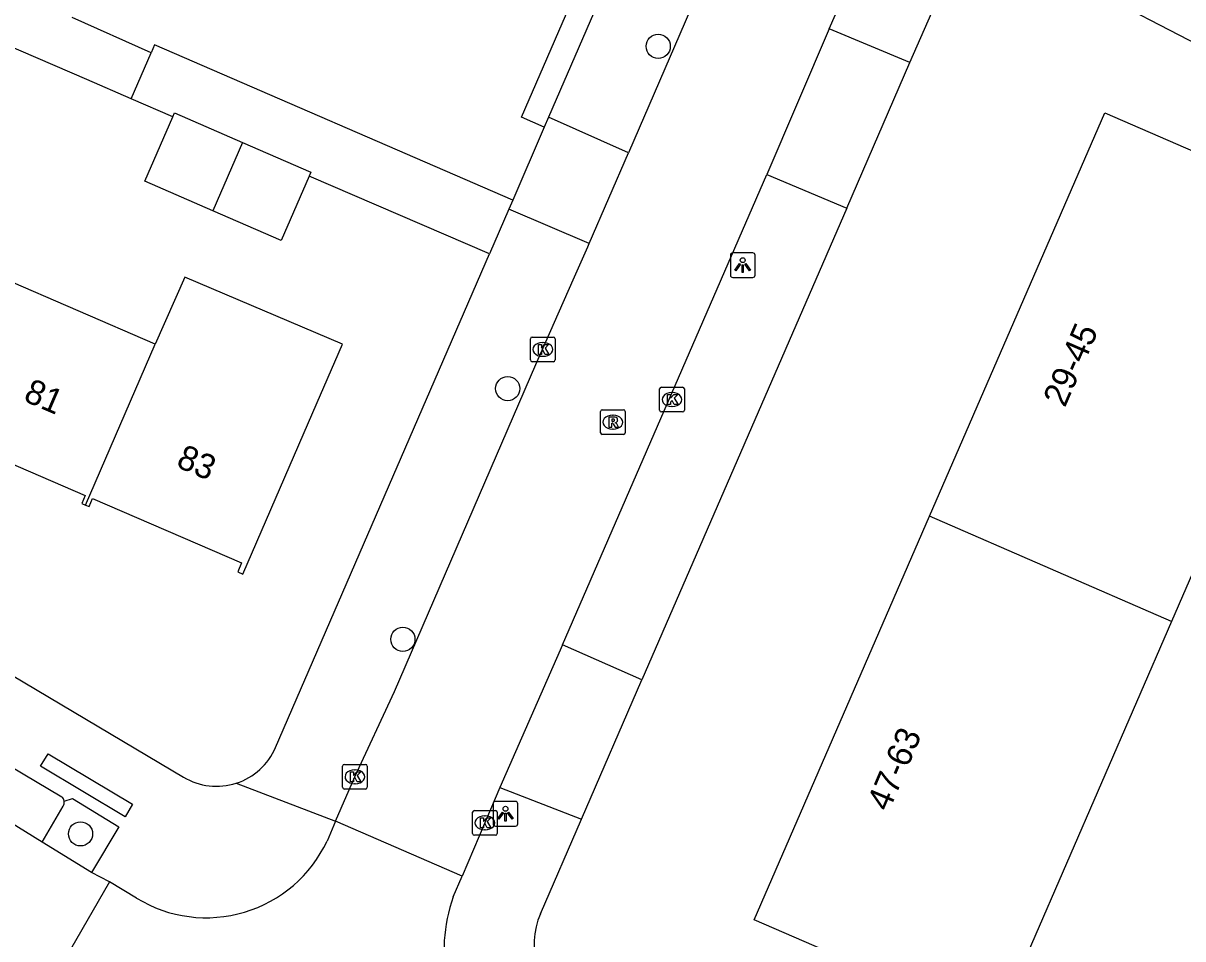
# Model space of a CAD drawing. Extents: x 162812 to 163818, y 381639 to 382470.
# Drawn here: x 163430.15 to 163477.02, y 381804.92 to 381841.91 of the extents above; entities that cross this region are included whole.
import ezdxf

# ---------------------------------------------------------------- set-up
doc = ezdxf.new("R2010")
doc.units = 0
for name, color, linetype in [('IMGEO_Boom', 7, 'Continuous'), ('IMGEO_Groenvoorziening', 7, 'Continuous'), ('IMGEO_Kolk', 7, 'Continuous'), ('IMGEO_Lichtpunt', 7, 'Continuous'), ('IMGEO_Pand', 7, 'Continuous'), ('IMGEO_Pand_nummerreeks', 7, 'Continuous'), ('IMGEO_Parkeervlak_open', 7, 'Continuous'), ('IMGEO_Rijbaan_lokaal_gesloten', 7, 'Continuous'), ('IMGEO_Rijbaan_lokaal_open', 7, 'Continuous'), ('IMGEO_Rioolput', 7, 'Continuous'), ('IMGEO_Voetpad_open', 7, 'Continuous')]:
    doc.layers.add(name, color=color, linetype=linetype)

msp = doc.modelspace()

# ---------------------------------------------------------------- linework, layer by layer
at = {"layer": 'IMGEO_Boom'}
for centre in [(163455.815, 381840.978), (163449.734, 381827.148), (163445.496, 381817.017), (163432.47, 381809.155)]:
    msp.add_circle(centre, 0.489, dxfattribs=at)
at = {"layer": 'IMGEO_Groenvoorziening'}
for points in [[(163436.198, 381838.123), (163434.517, 381838.854)], [(163448.992, 381832.592), (163441.712, 381835.735)]]:
    msp.add_lwpolyline(points, dxfattribs=at)
at = {"layer": 'IMGEO_Kolk'}
for p, q in [((163450.65, 381828.305), (163450.65, 381829.157)), ((163450.725, 381829.231), (163451.577, 381829.231)), ((163451.651, 381829.157), (163451.651, 381828.305)), ((163451.138, 381829.011), (163451.163, 381829.011)), ((163451.577, 381828.231), (163450.725, 381828.231)), ((163451.161, 381828.451), (163451.136, 381828.451)), ((163455.945, 381827.206), (163456.797, 381827.206)), ((163455.87, 381826.28), (163455.87, 381827.132)), ((163456.358, 381826.986), (163456.383, 381826.986)), ((163456.871, 381827.132), (163456.871, 381826.28)), ((163456.381, 381826.426), (163456.356, 381826.426)), ((163456.797, 381826.206), (163455.945, 381826.206)), ((163443.058, 381811.036), (163443.058, 381811.888)), ((163443.133, 381811.962), (163443.985, 381811.962)), ((163443.546, 381811.742), (163443.571, 381811.742)), ((163444.059, 381811.888), (163444.059, 381811.036)), ((163443.985, 381810.962), (163443.133, 381810.962)), ((163443.569, 381811.182), (163443.544, 381811.182)), ((163448.31, 381809.174), (163448.31, 381810.026)), ((163448.385, 381810.1), (163449.237, 381810.1)), ((163448.798, 381809.88), (163448.823, 381809.88)), ((163449.311, 381810.026), (163449.311, 381809.174)), ((163449.237, 381809.1), (163448.385, 381809.1)), ((163448.821, 381809.32), (163448.796, 381809.32))]:
    msp.add_line(p, q, dxfattribs=at)
for points in [[(163450.65, 381828.305), (163450.65, 381829.157)], [(163450.725, 381829.231), (163451.577, 381829.231)], [(163451.651, 381829.157), (163451.651, 381828.305)], [(163450.971, 381828.931), (163451.094, 381828.931), (163451.094, 381828.78), (163451.224, 381828.931), (163451.388, 381828.931), (163451.242, 381828.78), (163451.395, 381828.531), (163451.243, 381828.531), (163451.158, 381828.695), (163451.094, 381828.628), (163451.094, 381828.531), (163450.971, 381828.531), (163450.971, 381828.931)], [(163451.577, 381828.231), (163450.725, 381828.231)], [(163455.945, 381827.206), (163456.797, 381827.206)], [(163455.87, 381826.28), (163455.87, 381827.132)], [(163456.191, 381826.906), (163456.314, 381826.906), (163456.314, 381826.755), (163456.444, 381826.906), (163456.608, 381826.906), (163456.462, 381826.755), (163456.615, 381826.506), (163456.463, 381826.506), (163456.378, 381826.67), (163456.314, 381826.603), (163456.314, 381826.506), (163456.191, 381826.506), (163456.191, 381826.906)], [(163456.871, 381827.132), (163456.871, 381826.28)], [(163456.797, 381826.206), (163455.945, 381826.206)], [(163443.058, 381811.036), (163443.058, 381811.888)], [(163443.133, 381811.962), (163443.985, 381811.962)], [(163444.059, 381811.888), (163444.059, 381811.036)], [(163443.379, 381811.662), (163443.502, 381811.662), (163443.502, 381811.511), (163443.632, 381811.662), (163443.796, 381811.662), (163443.65, 381811.511), (163443.803, 381811.262), (163443.651, 381811.262), (163443.566, 381811.426), (163443.502, 381811.359), (163443.502, 381811.262), (163443.379, 381811.262), (163443.379, 381811.662)], [(163443.985, 381810.962), (163443.133, 381810.962)], [(163448.31, 381809.174), (163448.31, 381810.026)], [(163448.385, 381810.1), (163449.237, 381810.1)], [(163449.311, 381810.026), (163449.311, 381809.174)], [(163448.631, 381809.8), (163448.754, 381809.8), (163448.754, 381809.649), (163448.884, 381809.8), (163449.048, 381809.8), (163448.902, 381809.649), (163449.055, 381809.4), (163448.903, 381809.4), (163448.818, 381809.564), (163448.754, 381809.497), (163448.754, 381809.4), (163448.631, 381809.4), (163448.631, 381809.8)], [(163449.237, 381809.1), (163448.385, 381809.1)]]:
    msp.add_lwpolyline(points, dxfattribs=at)
for centre, start, end in [((163450.727, 381829.155), 91.552, 178.448), ((163450.727, 381829.155), 91.552, 178.448), ((163451.575, 381829.155), 1.552, 88.448), ((163451.575, 381829.155), 1.552, 88.448), ((163450.727, 381828.307), 181.552, 268.448), ((163450.727, 381828.307), 181.552, 268.448), ((163451.575, 381828.307), 271.552, 358.448), ((163451.575, 381828.307), 271.552, 358.448), ((163455.947, 381827.13), 91.552, 178.448), ((163455.947, 381827.13), 91.552, 178.448), ((163456.795, 381827.13), 1.552, 88.448), ((163456.795, 381827.13), 1.552, 88.448), ((163455.947, 381826.282), 181.552, 268.448), ((163455.947, 381826.282), 181.552, 268.448), ((163456.795, 381826.282), 271.552, 358.448), ((163456.795, 381826.282), 271.552, 358.448), ((163443.135, 381811.886), 91.552, 178.448), ((163443.135, 381811.886), 91.552, 178.448), ((163443.983, 381811.886), 1.552, 88.448), ((163443.983, 381811.886), 1.552, 88.448), ((163443.135, 381811.038), 181.552, 268.448), ((163443.135, 381811.038), 181.552, 268.448), ((163443.983, 381811.038), 271.552, 358.448), ((163443.983, 381811.038), 271.552, 358.448), ((163448.387, 381810.024), 91.552, 178.448), ((163448.387, 381810.024), 91.552, 178.448), ((163449.235, 381810.024), 1.552, 88.448), ((163449.235, 381810.024), 1.552, 88.448), ((163448.387, 381809.176), 181.552, 268.448), ((163448.387, 381809.176), 181.552, 268.448), ((163449.235, 381809.176), 271.552, 358.448), ((163449.235, 381809.176), 271.552, 358.448)]:
    msp.add_arc(centre, 0.0765, start, end, dxfattribs=at)
for centre, major_axis, ratio, start_param, end_param in [((163451.137, 381828.731), (-0.387, 0.002), 0.722429, 4.712389, 7.853982), ((163451.162, 381828.731), (-0.39, 0.002), 0.717154, 1.570796, 4.712389), ((163456.357, 381826.706), (-0.387, 0.002), 0.722429, 4.712389, 7.853982), ((163456.382, 381826.706), (-0.39, 0.002), 0.717154, 1.570796, 4.712389), ((163443.545, 381811.462), (-0.387, 0.002), 0.722429, 4.712389, 7.853982), ((163443.57, 381811.462), (-0.39, 0.002), 0.717154, 1.570796, 4.712389), ((163448.797, 381809.6), (-0.387, 0.002), 0.722429, 4.712389, 7.853982), ((163448.822, 381809.6), (-0.39, 0.002), 0.717154, 1.570796, 4.712389)]:
    msp.add_ellipse(centre, major_axis=major_axis, ratio=ratio, start_param=start_param, end_param=end_param, dxfattribs=at)
at = {"layer": 'IMGEO_Lichtpunt'}
for p, q in [((163458.731, 381832.538), (163458.731, 381831.731)), ((163458.731, 381832.538), (163458.731, 381831.731)), ((163459.633, 381832.633), (163458.825, 381832.633)), ((163459.633, 381832.633), (163458.825, 381832.633)), ((163459.727, 381831.731), (163459.727, 381832.538)), ((163459.727, 381831.731), (163459.727, 381832.538)), ((163458.825, 381831.637), (163459.633, 381831.637)), ((163458.825, 381831.637), (163459.633, 381831.637)), ((163449.145, 381810.371), (163449.145, 381809.564)), ((163449.145, 381810.371), (163449.145, 381809.564)), ((163450.047, 381810.466), (163449.239, 381810.466)), ((163450.047, 381810.466), (163449.239, 381810.466)), ((163450.141, 381809.564), (163450.141, 381810.371)), ((163450.141, 381809.564), (163450.141, 381810.371)), ((163449.239, 381809.47), (163450.047, 381809.47)), ((163449.239, 381809.47), (163450.047, 381809.47))]:
    msp.add_line(p, q, dxfattribs=at)
for points in [[(163459.105, 381832.202), (163459.144, 381832.174), (163458.956, 381831.912), (163458.918, 381831.939), (163459.105, 381832.202)], [(163459.207, 381832.154), (163459.254, 381832.154), (163459.254, 381831.832), (163459.207, 381831.832), (163459.207, 381832.154)], [(163459.317, 381832.174), (163459.355, 381832.201), (163459.542, 381831.939), (163459.503, 381831.911), (163459.317, 381832.174)], [(163449.519, 381810.035), (163449.558, 381810.007), (163449.37, 381809.745), (163449.332, 381809.772), (163449.519, 381810.035)], [(163449.621, 381809.987), (163449.668, 381809.987), (163449.668, 381809.665), (163449.621, 381809.665), (163449.621, 381809.987)], [(163449.731, 381810.007), (163449.769, 381810.034), (163449.956, 381809.772), (163449.917, 381809.744), (163449.731, 381810.007)]]:
    msp.add_lwpolyline(points, dxfattribs=at)
for centre in [(163459.23, 381832.336), (163449.644, 381810.169)]:
    msp.add_circle(centre, 0.0994, dxfattribs=at)
for centre, start, end in [((163458.825, 381832.538), 90, 180), ((163458.825, 381832.538), 90, 180), ((163459.633, 381832.538), 0, 90), ((163459.633, 381832.538), 0, 90), ((163458.825, 381831.731), 180, 270), ((163458.825, 381831.731), 180, 270), ((163459.633, 381831.731), 270, 0), ((163459.633, 381831.731), 270, 360), ((163449.239, 381810.371), 90, 180), ((163449.239, 381810.371), 90, 180), ((163450.047, 381810.371), 0, 90), ((163450.047, 381810.371), 0, 90), ((163449.239, 381809.564), 180, 270), ((163449.239, 381809.564), 180, 270), ((163450.047, 381809.564), 270, 0), ((163450.047, 381809.564), 270, 360)]:
    msp.add_arc(centre, 0.0946, start, end, dxfattribs=at)
at = {"layer": 'IMGEO_Pand'}
for points in [[(163437.818, 381834.332), (163435.07, 381835.523), (163436.198, 381838.123)], [(163436.198, 381838.123), (163436.268, 381838.286), (163439.015, 381837.095)], [(163466.777, 381821.989), (163473.858, 381838.296), (163483.642, 381834.047), (163476.562, 381817.741)], [(163439.015, 381837.095), (163437.818, 381834.332)], [(163439.015, 381837.095), (163441.782, 381835.896), (163441.712, 381835.735)], [(163441.712, 381835.735), (163440.584, 381833.133), (163437.818, 381834.332)], [(163435.482, 381828.943), (163429.266, 381831.638)], [(163432.665, 381822.443), (163432.812, 381822.379), (163432.952, 381822.703), (163438.975, 381820.104), (163438.82, 381819.745), (163439.032, 381819.653), (163441.861, 381826.178), (163443.06, 381828.944), (163436.691, 381831.651), (163435.482, 381828.943)], [(163432.665, 381822.443), (163435.482, 381828.943)], [(163426.44, 381825.116), (163426.587, 381825.052), (163426.732, 381825.387), (163432.658, 381822.83), (163432.518, 381822.507), (163432.665, 381822.443)], [(163476.562, 381817.741), (163469.482, 381801.434), (163459.697, 381805.683), (163466.777, 381821.989)], [(163476.562, 381817.741), (163466.777, 381821.989)]]:
    msp.add_lwpolyline(points, dxfattribs=at)
at = {"layer": 'IMGEO_Parkeervlak_open'}
msp.add_lwpolyline([(163430.921, 381808.822), (163431.763, 381810.278)], dxfattribs=at)
msp.add_arc((163431.538, 381810.438), 0.276, 324.4834, 7.4441, dxfattribs=at)
at = {"layer": 'IMGEO_Rijbaan_lokaal_gesloten'}
for points in [[(163442.774, 381809.67), (163442.431, 381808.864)], [(163447.896, 381807.44), (163442.774, 381809.67)], [(163433.645, 381807.215), (163432.06, 381804.479)], [(163434.734, 381806.559), (163433.645, 381807.215)], [(163447.527, 381806.61), (163447.896, 381807.44)]]:
    msp.add_lwpolyline(points, dxfattribs=at)
for centre, radius, start, end in [((163437.55, 381811.159), 5.393, 238.5245, 334.818), ((163454.105, 381804.368), 6.95, 161.18, 220.3026)]:
    msp.add_arc(centre, radius, start, end, dxfattribs=at)
at = {"layer": 'IMGEO_Rijbaan_lokaal_open'}
for points in [[(163471.893, 381876.637), (163454.618, 381836.679)], [(163451.209, 381837.708), (163450.286, 381838.112), (163454.325, 381847.435)], [(163462.723, 381841.684), (163464.217, 381845.074)], [(163435.32, 381840.713), (163432.128, 381842.14)], [(163462.723, 381841.684), (163460.206, 381835.802)], [(163449.934, 381834.765), (163435.46, 381841.037), (163435.32, 381840.713)], [(163451.209, 381837.708), (163449.934, 381834.765)], [(163453.03, 381833.006), (163454.618, 381836.679)], [(163451.945, 381816.796), (163460.206, 381835.802)], [(163442.774, 381809.67), (163443.559, 381811.462), (163445.164, 381814.911), (163450.868, 381828.115), (163452.381, 381831.536), (163452.976, 381832.881), (163453.03, 381833.006)], [(163430.921, 381808.822), (163415.975, 381818.069)], [(163451.945, 381816.796), (163449.421, 381811.034)], [(163449.421, 381811.034), (163448.811, 381809.6), (163447.896, 381807.44)], [(163432.917, 381807.601), (163430.921, 381808.822)], [(163433.645, 381807.215), (163432.917, 381807.601)]]:
    msp.add_lwpolyline(points, dxfattribs=at)
at = {"layer": 'IMGEO_Rioolput'}
for p, q in [((163453.556, 381826.291), (163454.408, 381826.291)), ((163453.481, 381825.365), (163453.481, 381826.217)), ((163453.969, 381826.071), (163453.994, 381826.071)), ((163454.482, 381826.217), (163454.482, 381825.365)), ((163454.408, 381825.291), (163453.556, 381825.291)), ((163453.992, 381825.511), (163453.967, 381825.511))]:
    msp.add_line(p, q, dxfattribs=at)
for points in [[(163453.556, 381826.291), (163454.408, 381826.291)], [(163453.481, 381825.365), (163453.481, 381826.217)], [(163454.07, 381825.989), (163453.818, 381825.991), (163453.818, 381825.591)], [(163453.996, 381825.91), (163453.942, 381825.91), (163453.942, 381825.829)], [(163453.942, 381825.829), (163453.994, 381825.829)], [(163454.482, 381826.217), (163454.482, 381825.365)], [(163454.408, 381825.291), (163453.556, 381825.291)], [(163453.818, 381825.591), (163453.942, 381825.591), (163453.942, 381825.753), (163453.953, 381825.753)], [(163454, 381825.724), (163454.071, 381825.591), (163454.211, 381825.591), (163454.146, 381825.717)]]:
    msp.add_lwpolyline(points, dxfattribs=at)
for centre, radius, start, end in [((163453.558, 381826.215), 0.0765, 91.552, 178.448), ((163453.558, 381826.215), 0.0765, 91.552, 178.448), ((163454.406, 381826.215), 0.0765, 1.552, 88.448), ((163454.406, 381826.215), 0.0765, 1.552, 88.448), ((163453.978, 381826.018), 0.19, 274.7715, 282.9687), ((163454.002, 381825.814), 0.0964, 77.0061, 93.1865), ((163454.016, 381825.871), 0.0378, 276.6634, 79.6772), ((163454.069, 381825.879), 0.109, 350.3612, 89.416), ((163454.067, 381825.879), 0.112, 277.5842, 350.9817), ((163454.051, 381825.664), 0.108, 29.5134, 73.7905), ((163453.558, 381825.367), 0.0765, 181.552, 268.448), ((163453.558, 381825.367), 0.0765, 181.552, 268.448), ((163453.952, 381825.7), 0.0533, 26.0293, 88.6989), ((163454.406, 381825.367), 0.0765, 271.552, 358.448), ((163454.406, 381825.367), 0.0765, 271.552, 358.448)]:
    msp.add_arc(centre, radius, start, end, dxfattribs=at)
for centre, major_axis, ratio, start_param, end_param in [((163453.968, 381825.791), (-0.387, 0.002), 0.722429, 4.712389, 7.853982), ((163453.993, 381825.791), (-0.39, 0.002), 0.717154, 1.570796, 4.712389)]:
    msp.add_ellipse(centre, major_axis=major_axis, ratio=ratio, start_param=start_param, end_param=end_param, dxfattribs=at)
at = {"layer": 'IMGEO_Voetpad_open'}
for points in [[(163455.817, 381848.343), (163451.387, 381838.119)], [(163510.339, 381824.751), (163500, 381829.751), (163491.148, 381834.032), (163483.419, 381838.041), (163481.822, 381835.232), (163479.327, 381836.591), (163480.949, 381839.322), (163479.944, 381839.844), (163471.095, 381844.434)], [(163465.988, 381840.322), (163467.165, 381843.034)], [(163465.988, 381840.322), (163462.723, 381841.684)], [(163434.517, 381838.854), (163432.723, 381839.632), (163429.378, 381841.081)], [(163434.517, 381838.854), (163435.32, 381840.713)], [(163463.432, 381834.438), (163465.988, 381840.322)], [(163451.387, 381838.119), (163451.209, 381837.708)], [(163454.618, 381836.679), (163451.387, 381838.119)], [(163395.819, 381835.705), (163436.629, 381811.45)], [(163460.206, 381835.802), (163463.432, 381834.438)], [(163449.934, 381834.765), (163449.775, 381834.399)], [(163449.775, 381834.399), (163448.992, 381832.592)], [(163453.03, 381833.006), (163449.775, 381834.399)], [(163463.432, 381834.438), (163455.158, 381815.381)], [(163440.352, 381812.65), (163448.992, 381832.592)], [(163417.068, 381819.348), (163431.71, 381810.654)], [(163455.158, 381815.381), (163451.945, 381816.796)], [(163452.711, 381809.747), (163455.158, 381815.381)], [(163431.168, 381812.385), (163434.575, 381810.357), (163434.272, 381809.838), (163430.856, 381811.886), (163431.168, 381812.385)], [(163438.763, 381811.204), (163442.774, 381809.67)], [(163449.421, 381811.034), (163452.711, 381809.747)], [(163431.812, 381810.474), (163432.139, 381810.578), (163434.015, 381809.443), (163432.917, 381807.601)], [(163451.053, 381805.927), (163452.711, 381809.747)]]:
    msp.add_lwpolyline(points, dxfattribs=at)
for centre, radius, start, end in [((163437.966, 381813.676), 2.597, 287.8731, 336.7317), ((163437.967, 381813.675), 2.596, 238.9884, 287.8599), ((163431.544, 381810.441), 0.27, 7.0239, 52.0537), ((163453.778, 381804.734), 2.975, 156.3447, 240.6795)]:
    msp.add_arc(centre, radius, start, end, dxfattribs=at)

# ---------------------------------------------------------------- texts
at = {"layer": 'IMGEO_Pand_nummerreeks'}
for s, rotation, p in [('29-45', 66.5014, (163472.25, 381826.352)), ('81', 336.6577, (163430.119, 381826.669)), ('83', 336.6577, (163436.29, 381824.006)), ('47-63', 66.8844, (163465.132, 381810.017))]:
    msp.add_text(s, height=1, rotation=rotation, dxfattribs=at).set_placement(p)

doc.saveas('drawing.dxf')
